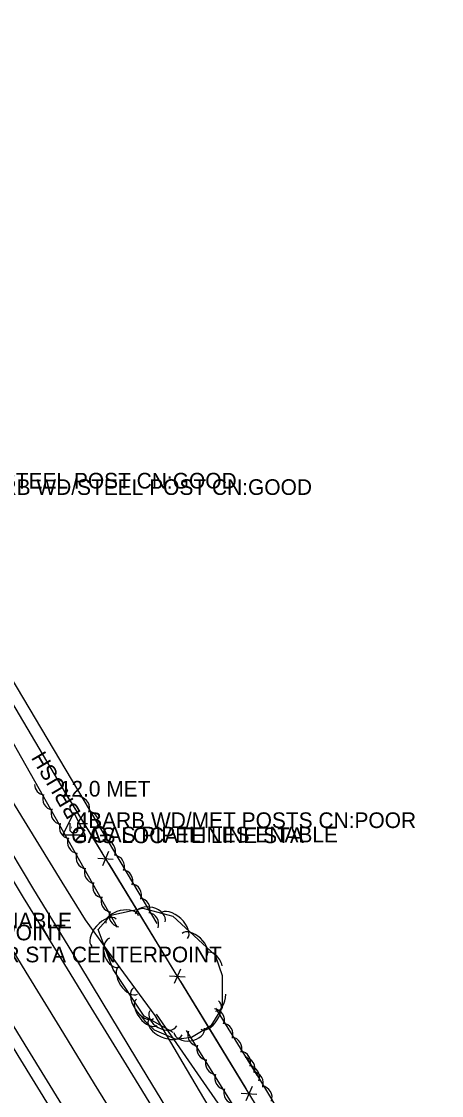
# Model space of a CAD drawing. Extents: x 954793 to 988390, y 1867850 to 1924428.
# Drawn here: x 956762.1 to 956896.3, y 1921470.5 to 1921813.6 of the extents above; entities that cross this region are included whole.
import ezdxf

# ---------------------------------------------------------------- set-up
doc = ezdxf.new("R2010")
doc.units = 0
for name, color, linetype in [('S_DITCHLINE', 7, 'Continuous'), ('S_EDGE_PAVEMENT', 7, 'Continuous'), ('S_FENCE', 7, 'Continuous'), ('S_FENCE_ANNOT', 7, 'Continuous'), ('S_GAS_UTILITIES_ANNOT', 7, 'Continuous'), ('S_GATE_ANNOT', 7, 'Continuous'), ('S_MISC_STRUCTURES_ANNOT', 7, 'Continuous'), ('S_MSC_PT_SYM', 7, 'Continuous'), ('S_PAVEMENT_CROWN', 7, 'Continuous'), ('S_SHOULDER', 7, 'Continuous'), ('S_SURVEY_TEXT_ANNOT', 7, 'Continuous'), ('S_TREE', 7, 'Continuous'), ('S_TREE_ANNOT', 7, 'Continuous'), ('S_UNDERGROUND_CABLE', 7, 'Continuous'), ('S_UTILITY_POLE_ANNOT', 7, 'Continuous')]:
    doc.layers.add(name, color=color, linetype=linetype)

msp = doc.modelspace()

# ---------------------------------------------------------------- linework, layer by layer
at = {"layer": 'S_DITCHLINE'}
for points in [[(956824.89, 1921462.14), (956814.85, 1921479.11), (956804.81, 1921496.09), (956793.69, 1921511.35), (956782.58, 1921526.62), (956775.13, 1921538.75), (956767.68, 1921550.88), (956760.23, 1921563.02), (956752.78, 1921575.15), (956742.06, 1921592.81), (956731.35, 1921610.47), (956720.63, 1921628.14), (956709.92, 1921645.8), (956698.89, 1921662.81), (956688.39, 1921679.64), (956677.88, 1921696.47), (956667.38, 1921713.3), (956656.88, 1921730.13), (956648.42, 1921743.7), (956639.96, 1921757.28), (956631.5, 1921770.85), (956623.04, 1921784.42), (956609.86, 1921803.53), (956596.69, 1921822.65)], [(956945.4, 1921275.59), (956934.77, 1921289.81), (956924.14, 1921304.02), (956913.51, 1921318.24), (956902.89, 1921332.46), (956891.25, 1921352.35), (956879.62, 1921372.25), (956867.98, 1921392.14), (956856.35, 1921412.03), (956849.21, 1921425.02), (956842.07, 1921438), (956834.93, 1921450.98), (956827.8, 1921463.97), (956816.54, 1921480.25), (956805.28, 1921496.53)]]:
    msp.add_lwpolyline(points, dxfattribs=at)
at = {"layer": 'S_EDGE_PAVEMENT'}
for points in [[(956806.92, 1921461.97), (956795.63, 1921480.33), (956784.35, 1921498.7), (956773.57, 1921516.24), (956762.78, 1921533.78), (956751.25, 1921552.76), (956739.71, 1921571.73), (956728.69, 1921589.63), (956717.67, 1921607.53), (956706.25, 1921626.17), (956694.82, 1921644.8), (956683.61, 1921663.12), (956672.4, 1921681.44), (956660.71, 1921700.73), (956649.01, 1921720.01), (956638.95, 1921736.25), (956628.89, 1921752.49), (956618.49, 1921769.52), (956608.09, 1921786.54), (956597.94, 1921803.09), (956587.8, 1921819.64)], [(956806.56, 1921416.15), (956797.22, 1921431.37), (956785.86, 1921449.88), (956774.97, 1921467.64), (956764.09, 1921485.4), (956753, 1921503.44), (956741.91, 1921521.48), (956730.45, 1921540.22), (956718.99, 1921558.95), (956708.02, 1921576.73), (956697.05, 1921594.51), (956685.63, 1921613.29), (956674.21, 1921632.06), (956662.99, 1921650.45), (956653.93, 1921665.3)]]:
    msp.add_lwpolyline(points, dxfattribs=at)
at = {"layer": 'S_FENCE'}
for p, q in [((956786.46, 1921546.39), (956791.45, 1921546.07)), ((956789.95, 1921548.52), (956787.95, 1921543.94)), ((956809.38, 1921508.83), (956814.37, 1921508.51)), ((956812.87, 1921510.96), (956810.87, 1921506.38)), ((956832.3, 1921471.26), (956837.29, 1921470.95)), ((956835.79, 1921473.4), (956833.79, 1921468.82))]:
    msp.add_line(p, q, dxfattribs=at)
for points in [[(956777.59, 1921564.86), (956595.29, 1921873.83)], [(956777.59, 1921564.86), (956777.08, 1921565.73)], [(956777.49, 1921565.01), (956787.91, 1921547.94)], [(956777.49, 1921565.01), (956880.45, 1921396.29)], [(956789.99, 1921544.52), (956800.41, 1921527.45)], [(956800.41, 1921527.45), (956810.83, 1921510.38)], [(956812.91, 1921506.96), (956823.33, 1921489.89)], [(956823.33, 1921489.89), (956833.75, 1921472.81)]]:
    msp.add_lwpolyline(points, dxfattribs=at)
at = {"layer": 'S_MSC_PT_SYM'}
for points in [[(956774.34, 1921571.04), (956774.34, 1921571.09), (956774.34, 1921571.04), (956774.29, 1921571.04), (956774.34, 1921571.04), (956774.34, 1921570.99), (956774.34, 1921571.04), (956774.39, 1921571.04)], [(956774.34, 1921571.04), (956774.34, 1921571.09), (956774.34, 1921571.04), (956774.29, 1921571.04), (956774.34, 1921571.04), (956774.34, 1921570.99), (956774.34, 1921571.04), (956774.39, 1921571.04)], [(956779.7, 1921560.99), (956779.7, 1921561.04), (956779.7, 1921560.99), (956779.65, 1921560.99), (956779.7, 1921560.99), (956779.7, 1921560.94), (956779.7, 1921560.99), (956779.75, 1921560.99)], [(956779.7, 1921560.99), (956779.7, 1921561.04), (956779.7, 1921560.99), (956779.65, 1921560.99), (956779.7, 1921560.99), (956779.7, 1921560.94), (956779.7, 1921560.99), (956779.75, 1921560.99)], [(956778.01, 1921556.16), (956778.01, 1921556.21), (956778.01, 1921556.16), (956777.96, 1921556.16), (956778.01, 1921556.16), (956778.01, 1921556.11), (956778.01, 1921556.16), (956778.06, 1921556.16)], [(956778.01, 1921556.16), (956778.01, 1921556.21), (956778.01, 1921556.16), (956777.96, 1921556.16), (956778.01, 1921556.16), (956778.01, 1921556.11), (956778.01, 1921556.16), (956778.06, 1921556.16)]]:
    msp.add_lwpolyline(points, close=True, dxfattribs=at)
for points in [[(956774.34, 1921571.04), (956774.34, 1921571.09), (956774.34, 1921571.04), (956774.29, 1921571.04), (956774.34, 1921571.04), (956774.34, 1921570.99), (956774.34, 1921571.04), (956774.39, 1921571.04)], [(956779.7, 1921560.99), (956779.7, 1921561.04), (956779.7, 1921560.99), (956779.65, 1921560.99), (956779.7, 1921560.99), (956779.7, 1921560.94), (956779.7, 1921560.99), (956779.75, 1921560.99)], [(956778.01, 1921556.16), (956778.01, 1921556.21), (956778.01, 1921556.16), (956777.96, 1921556.16), (956778.01, 1921556.16), (956778.01, 1921556.11), (956778.01, 1921556.16), (956778.06, 1921556.16)]]:
    msp.add_lwpolyline(points, dxfattribs=at)
at = {"layer": 'S_PAVEMENT_CROWN'}
msp.add_lwpolyline([(956796.46, 1921456.36), (956785.48, 1921474.33), (956774.49, 1921492.31), (956763.61, 1921509.94), (956752.72, 1921527.58), (956741.23, 1921546.83), (956729.74, 1921566.09), (956718.92, 1921583.43), (956708.11, 1921600.77), (956696.36, 1921619.85), (956684.61, 1921638.93), (956673.65, 1921656.98), (956662.69, 1921675.02), (956650.58, 1921694.56), (956638.47, 1921714.09), (956628.7, 1921730.23), (956618.92, 1921746.38), (956608.46, 1921763.46), (956598.01, 1921780.55), (956587.91, 1921797.07), (956577.81, 1921813.6), (956567.05, 1921831.08)], dxfattribs=at)
at = {"layer": 'S_SHOULDER'}
for points in [[(956809.99, 1921463.91), (956798.94, 1921482.21), (956787.9, 1921500.51), (956776.98, 1921518.43), (956766.06, 1921536.34), (956754.76, 1921555.09), (956743.46, 1921573.83), (956732.21, 1921591.86), (956720.95, 1921609.88), (956709.61, 1921628.37), (956698.27, 1921646.85), (956687.02, 1921665.14), (956675.77, 1921683.43), (956663.96, 1921702.65), (956652.15, 1921721.86), (956642.18, 1921738.2), (956632.2, 1921754.54), (956629.59, 1921758.82)], [(956806.37, 1921409.34), (956805.35, 1921411.02), (956794.07, 1921429.55), (956782.8, 1921448.09), (956771.9, 1921465.69), (956761.01, 1921483.29), (956749.93, 1921501.48), (956738.85, 1921519.67), (956727.53, 1921538.51), (956716.2, 1921557.34), (956705.32, 1921575.2), (956694.44, 1921593.06), (956682.95, 1921611.7), (956671.46, 1921630.35), (956660.14, 1921648.71), (956649.82, 1921665.44)]]:
    msp.add_lwpolyline(points, dxfattribs=at)
at = {"layer": 'S_TREE'}
for points in [[(956750.86, 1921617.17), (956805.3, 1921525.46)], [(956792.8, 1921524.23), (956755.69, 1921589.85), (956743.51, 1921610.73)], [(956810.6, 1921490.73), (956801.26, 1921495.9), (956791.42, 1921510.8), (956786.64, 1921523.6), (956790.68, 1921528.17), (956800.85, 1921530.37), (956810.51, 1921527.86), (956823.97, 1921515.38), (956826.27, 1921508.91), (956826.26, 1921498.66), (956822.56, 1921492.8), (956816.47, 1921489.09), (956811.52, 1921488.41), (956804.62, 1921491.44), (956801.72, 1921494.24), (956800.12, 1921496.27)], [(956824.12, 1921498.43), (956837.25, 1921477.04)], [(956935.64, 1921292.23), (956874.32, 1921396.12), (956814.87, 1921491.34)], [(956833.9, 1921482.89), (956872.68, 1921418.07), (956933.67, 1921322.61), (956944.28, 1921304.04)]]:
    msp.add_lwpolyline(points, dxfattribs=at)
for centre, start, end in [((956769.89, 1921570.09), 183.1573, 260.2909), ((956772.56, 1921565.35), 158.694, 260.2909), ((956780.25, 1921562.31), 339.8947, 81.4916), ((956775.2, 1921560.75), 158.694, 260.2909), ((956783.01, 1921557.8), 339.8947, 81.4916), ((956777.87, 1921556.19), 158.694, 260.2909), ((956785.75, 1921553.26), 339.8947, 81.4916), ((956780.43, 1921551.51), 158.694, 260.2909), ((956788.52, 1921548.58), 339.8947, 81.4916), ((956783.18, 1921546.58), 158.694, 260.2909), ((956791.38, 1921543.7), 339.8947, 81.4916), ((956785.86, 1921541.84), 158.694, 260.2909), ((956794.04, 1921539.08), 339.8947, 81.4916), ((956788.5, 1921537.24), 158.694, 260.2909), ((956796.8, 1921534.57), 339.8947, 81.4916), ((956791.17, 1921532.68), 158.694, 260.2909), ((956799.54, 1921530.03), 339.8947, 81.4916), ((956793.73, 1921528), 158.694, 260.2909), ((956802.31, 1921525.35), 339.8947, 81.4916), ((956823.33, 1921494.63), 340.7575, 82.3544), ((956818.91, 1921489.89), 161.1799, 262.7768), ((956826.06, 1921490.05), 340.7575, 82.3544), ((956828.88, 1921485.58), 340.7575, 82.3544), ((956821.77, 1921485.45), 161.1799, 262.7768), ((956831.69, 1921481.08), 340.7575, 82.3544), ((956824.53, 1921480.89), 161.1799, 262.7768), ((956833.07, 1921479.1), 340.0854, 81.6823), ((956827.5, 1921476.08), 161.1799, 262.7768), ((956834.53, 1921476.44), 340.7575, 82.3544), ((956835.74, 1921474.49), 340.0854, 81.6823), ((956830.38, 1921471.46), 161.1799, 262.7768), ((956838.52, 1921469.99), 340.0854, 81.6823)]:
    msp.add_arc(centre, 3.64, start, end, dxfattribs=at)
for centre, major_axis, ratio, start_param, end_param in [((956794.27, 1921526.77), (-5.23, -1.13), 0.540699, 3.141593, 6.283185), ((956803.26, 1921527.28), (-4.8, 1.25), 0.685311, 3.141593, 6.283185), ((956810.82, 1921524.68), (-4.3, 3.99), 0.55008, 3.141593, 6.283185), ((956788.52, 1921522.53), (-3.89, -4.4), 0.55008, 3.141593, 6.283185), ((956817.32, 1921518.65), (-3.92, 3.63), 0.540699, 3.141593, 6.283185), ((956791.95, 1921516.18), (1.73, -4.64), 0.685311, 3.141593, 6.283185), ((956822.8, 1921511.56), (-1.66, 4.67), 0.685311, 4.550881, 6.283185), ((956796.19, 1921507.42), (2.95, -4.46), 0.540699, 3.141593, 6.283185), ((956801.08, 1921500.02), (3.23, -4.9), 0.55008, 3.141593, 6.283185), ((956802.14, 1921497.14), (3.3, -4.2), 0.540699, 3.141593, 6.283185), ((956824.15, 1921503.31), (0.01, 5.87), 0.55008, 3.141593, 4.648185), ((956822.22, 1921496.23), (2.86, 4.52), 0.540699, 3.141593, 6.283185), ((956808.05, 1921492.25), (5.37, -2.36), 0.55008, 3.141593, 6.283185), ((956807.42, 1921495.22), (4.34, -2.4), 0.685311, 3.141593, 6.283185), ((956815.69, 1921491.39), (4.91, 0.67), 0.685311, 3.141593, 6.283185)]:
    msp.add_ellipse(centre, major_axis=major_axis, ratio=ratio, start_param=start_param, end_param=end_param, dxfattribs=at)
at = {"layer": 'S_UNDERGROUND_CABLE'}
for p, q in [((956778.87, 1921560.93), (956775.34, 1921553.83)), ((956778.87, 1921560.93), (956782.36, 1921553.83)), ((956777.67, 1921555.07), (956777.67, 1921557.52)), ((956780.03, 1921557.52), (956780.03, 1921555.07)), ((956775.34, 1921553.83), (956782.36, 1921553.83)), ((956778.29, 1921554.42), (956777.67, 1921555.07)), ((956779.49, 1921554.42), (956778.29, 1921554.42)), ((956780.03, 1921555.07), (956779.49, 1921554.42))]:
    msp.add_line(p, q, dxfattribs=at)

# ---------------------------------------------------------------- texts
at = {"layer": 'S_FENCE_ANNOT'}
msp.add_text('5BARB WD/STEEL POST CN:GOOD', height=5, dxfattribs=at).set_placement((956719.03, 1921664.44))
at = {"layer": 'S_GAS_UTILITIES_ANNOT'}
msp.add_text('GA PIPELINE ENABLE', height=5, dxfattribs=at).set_placement((956708.37, 1921523.91))
at = {"layer": 'S_GATE_ANNOT'}
msp.add_text('12.0 MET', height=5, dxfattribs=at).set_placement((956774.34, 1921566.04))
at = {"layer": 'S_MISC_STRUCTURES_ANNOT'}
for s, p in [('GAS LOCATE LINE STA', (956778.01, 1921551.16)), ('NAT GAS REGULATOR STA CENTERPOINT', (956688.67, 1921513.09))]:
    msp.add_text(s, height=5, dxfattribs=at).set_placement(p)
at = {"layer": 'S_SURVEY_TEXT_ANNOT'}
for s, p in [('5BARB WD/STEEL POST CN:GOOD', (956743.09, 1921662.39)), ('4BARB WD/MET POSTS CN:POOR', (956779.7, 1921555.99))]:
    msp.add_text(s, height=5, dxfattribs=at).set_placement(p)
at = {"layer": 'S_TREE_ANNOT'}
msp.add_text('BRUSH', height=5, rotation=120.5642, dxfattribs=at).set_placement((956781.27, 1921560.85))
at = {"layer": 'S_UTILITY_POLE_ANNOT'}
for s, p in [('2 GAS PIPELINES ENABLE', (956778.87, 1921551.39)), ('TY:GA CENTERPOINT', (956706.39, 1921520.12))]:
    msp.add_text(s, height=5, dxfattribs=at).set_placement(p)

doc.saveas('drawing.dxf')
